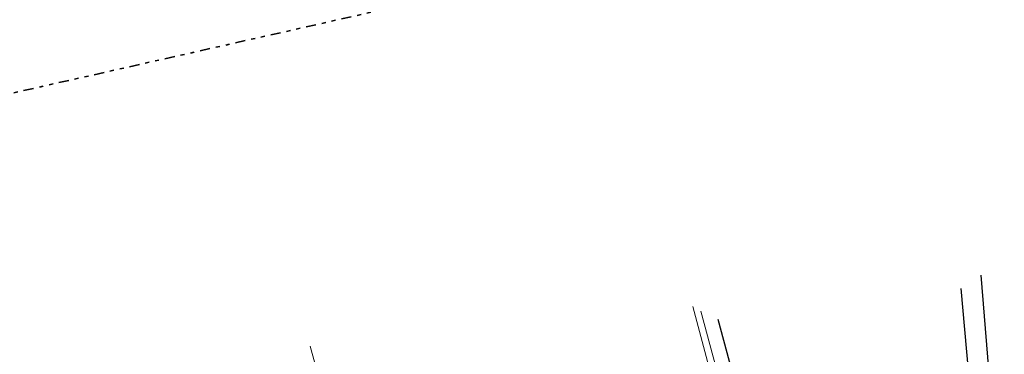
# Model space of a CAD drawing. Header units: metres. Extents: x 169249 to 194689, y 406250 to 412203.
# Tile 396 of 442: x 190993 to 191238, y 411873 to 411956. Entities that reach past the tile are written whole.
import ezdxf

# ---------------------------------------------------------------- set-up
doc = ezdxf.new("R2010")
doc.units = ezdxf.units.M
doc.linetypes.add('BGT_NLCS_N264$0$AL-TEKENBLADGRENS', pattern=[11.5, 2.5, -1.5, 1, -1.5, 1, -1.5, 2.5])
for name, color, linetype, lineweight in [('BGT_NLCS_N264$0$B-WE-GW-WATERGANG_INSTEEK-G', 252, 'CONTINUOUS', 18), ('BGT_NLCS_N264$0$X-XX-AL-TEKENBLADGRENS-G', 252, 'BGT_NLCS_N264$0$AL-TEKENBLADGRENS', 35), ('X-XX-AL-REFERENTIE-G', 7, 'CONTINUOUS', 18)]:
    doc.layers.add(name, color=color, linetype=linetype, lineweight=lineweight)
doc.layers.add('BGT_NLCS_N264$0$B-WE-IE-TERREINAFSCHEIDING_KUNSTMATIG_HEKWERK_RASTER-G', color=252, linetype='CONTINUOUS')

# ---------------------------------------------------------------- blocks, each defined once
blk = doc.blocks.new('BGT_NLCS_N264')
at = {"layer": 'BGT_NLCS_N264$0$B-WE-GW-WATERGANG_INSTEEK-G'}
for points in [[(191176.8, 411821.34, 11.65), (191176.77, 411821.64, 11.62), (191176.72, 411821.84, 11.62), (191176.67, 411822.04, 11.62), (191170.13, 411847.46, 11.55), (191160.27, 411884.42, 11.46)], [(191162.24, 411883.23, 11.44), (191176.14, 411831.68, 11.64), (191178.39, 411823.32, 11.68), (191178.65, 411822.77, 11.69), (191178.89, 411822.18, 11.73), (191178.97, 411822.05, 11.73)], [(191070.09, 411870.25, 11.25), (191081.91, 411828.67, 11.49), (191084.34, 411819.84, 11.59), (191084.64, 411818.77, 11.6), (191084.63, 411817.94, 11.69), (191084.4, 411817.54, 11.69), (191083.45, 411817.02, 11.69), (191082.85, 411816.86, 11.69), (191082.79, 411816.85, 11.69), (191082.36, 411816.83, 11.69), (191081.86, 411816.91, 11.69), (191081.36, 411817.09, 11.69), (191080.92, 411817.38, 11.68), (191080.59, 411817.74, 11.68), (191080.38, 411817.96, 11.68), (191080.08, 411818.58, 11.68), (191072.31, 411848.28, 11.51), (191065.14, 411874.52, 11.46)]]:
    blk.add_polyline3d(points, dxfattribs=at)
at = {"layer": 'BGT_NLCS_N264$0$B-WE-IE-TERREINAFSCHEIDING_KUNSTMATIG_HEKWERK_RASTER-G'}
for points in [[(191231.86, 411892.22, 11.55), (191234.9, 411854.46, 11.6), (191237.19, 411827.96, 11.76), (191237.58, 411827.49, 11.75), (191239.17, 411825.58, 11.72), (191248.3, 411826.07, 11.69)], [(191166.49, 411881.29, 11.67), (191178.31, 411837.32, 11.66), (191180.08, 411830.85, 11.67), (191181.23, 411827.57, 11.67), (191182.41, 411826.21, 11.69), (191184.37, 411824.95, 11.69), (191186.06, 411824.74, 11.69), (191232.45, 411827.92, 11.72), (191229.32, 411862.96, 11.6), (191227.02, 411888.94, 11.67)]]:
    blk.add_polyline3d(points, dxfattribs=at)
at = {"layer": 'BGT_NLCS_N264$0$X-XX-AL-TEKENBLADGRENS-G'}
blk.add_polyline3d([(193288.77, 411909.29, 0), (192854.73, 412202.67, 0), (192726.93, 412196.68, 0), (192653.66, 412143.59, 0), (192459.76, 412120.08, 0), (192377.22, 412094.45, 0), (192177.48, 411981.55, 0), (191911.91, 411939.98, 0), (191671.42, 411993.05, 0), (191101.65, 411962.5, 0), (190130.85, 411743.35, 0)], dxfattribs=at)

msp = doc.modelspace()

# ---------------------------------------------------------------- block references
at = {"layer": 'X-XX-AL-REFERENTIE-G'}
msp.add_blockref('BGT_NLCS_N264', (0, 0), dxfattribs=at)

doc.saveas('drawing.dxf')
